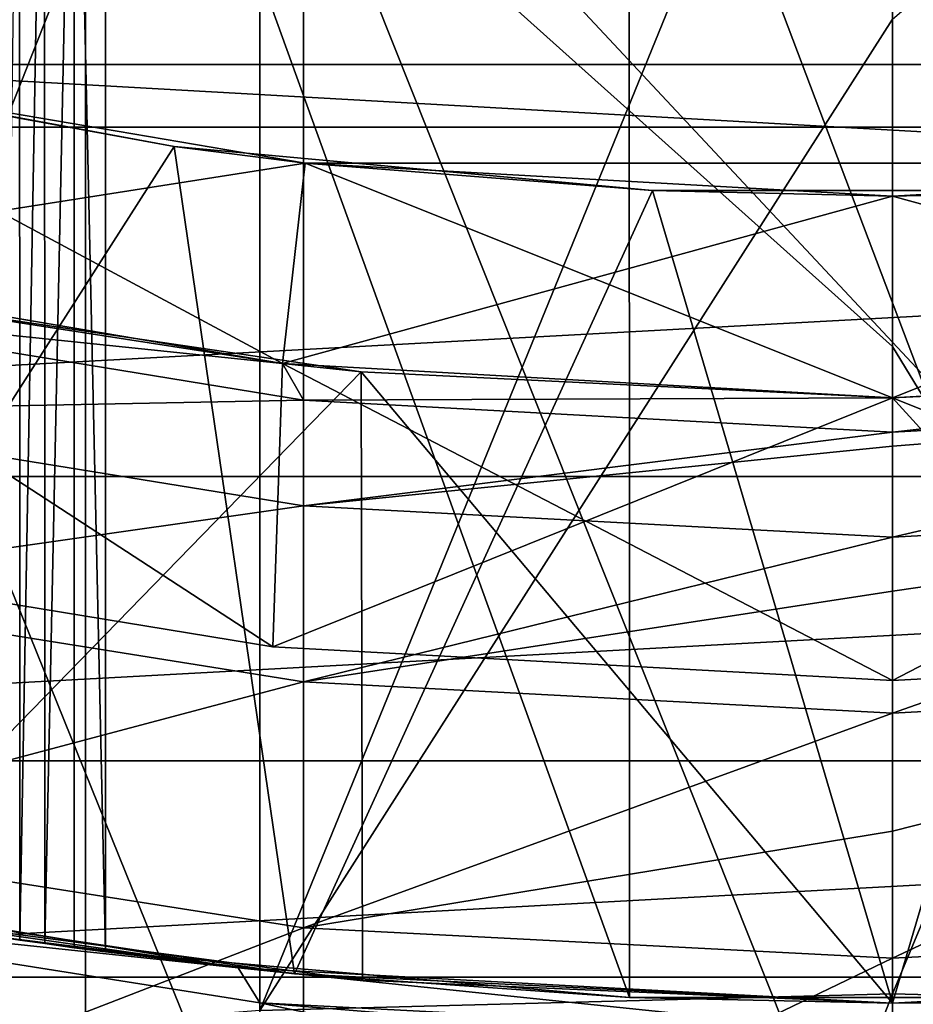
# Model space of a CAD drawing. Header units: millimetres. Extents: x -25 to 64, y -3 to 358.
# Tile 272 of 327: x -2.16 to 0.05, y 327.2 to 329.64. Entities that reach past the tile are written whole.
import ezdxf

# ---------------------------------------------------------------- set-up
doc = ezdxf.new("R2010")
doc.units = ezdxf.units.MM
doc.header["$LTSCALE"] = 52.148148
for name, color, linetype in [('386', 7, 'CONTINUOUS'), ('387', 7, 'CONTINUOUS'), ('388', 7, 'CONTINUOUS'), ('389', 7, 'CONTINUOUS'), ('390', 7, 'CONTINUOUS'), ('391', 7, 'CONTINUOUS'), ('392', 7, 'CONTINUOUS'), ('393', 7, 'CONTINUOUS'), ('394', 7, 'CONTINUOUS'), ('397', 7, 'CONTINUOUS'), ('398', 7, 'CONTINUOUS'), ('399', 7, 'CONTINUOUS'), ('400', 7, 'CONTINUOUS'), ('404', 7, 'CONTINUOUS'), ('405', 7, 'CONTINUOUS'), ('406', 7, 'CONTINUOUS'), ('407', 7, 'CONTINUOUS'), ('408', 7, 'CONTINUOUS'), ('409', 7, 'CONTINUOUS'), ('410', 7, 'CONTINUOUS'), ('411', 7, 'CONTINUOUS'), ('412', 7, 'CONTINUOUS'), ('413', 7, 'CONTINUOUS'), ('414', 7, 'CONTINUOUS'), ('415', 7, 'CONTINUOUS'), ('416', 7, 'CONTINUOUS'), ('417', 7, 'CONTINUOUS'), ('418', 7, 'CONTINUOUS'), ('437', 7, 'CONTINUOUS'), ('440', 7, 'CONTINUOUS'), ('448', 7, 'CONTINUOUS'), ('453', 7, 'CONTINUOUS'), ('454', 7, 'CONTINUOUS'), ('463', 7, 'CONTINUOUS'), ('472', 7, 'CONTINUOUS'), ('483', 7, 'CONTINUOUS'), ('484', 7, 'CONTINUOUS'), ('485', 7, 'CONTINUOUS')]:
    doc.layers.add(name, color=color, linetype=linetype)

msp = doc.modelspace()

# ---------------------------------------------------------------- linework, layer by layer
at = {"layer": '386', "color": 7, "linetype": 'CONTINUOUS', "true_color": 0xaaaaaa}
for points in [[(1.5679, 327.1822, -6.8769), (0, 327.2233, -6.9481), (1.5679, 330.9788, -4.4888), (1.5679, 327.1822, -6.8769)], [(1.5679, 330.9788, -4.4888), (0, 327.2233, -6.9481), (0, 329.6384, -5.4752), (1.5679, 330.9788, -4.4888)], [(0, 327.2, 45), (1.5679, 327.2012, 42.7946), (1.6218, 327.2879, 45), (0, 327.2, 45)], [(0, 327.2233, -6.9481), (1.5679, 327.1822, -6.8769), (0, 325.9549, -7.6607), (0, 327.2233, -6.9481)], [(0, 327.1193, 42.8006), (1.5679, 326.9522, 40.5565), (1.5679, 327.2012, 42.7946), (0, 327.1193, 42.8006)], [(0, 327.1193, 42.8006), (1.5679, 327.2012, 42.7946), (0, 327.2, 45), (0, 327.1193, 42.8006)]]:
    msp.add_3dface(points, dxfattribs=at)
at = {"layer": '387', "color": 7, "linetype": 'CONTINUOUS', "true_color": 0xaaaaaa}
for points in [[(0, 331.0252, -4.5566), (0, 329.6384, -5.4752), (-1.5679, 327.1822, -6.8769), (0, 331.0252, -4.5566)], [(0, 331.0252, -4.5566), (-1.5679, 327.1822, -6.8769), (-1.5679, 330.9788, -4.4888), (0, 331.0252, -4.5566)], [(-1.5679, 327.1822, -6.8769), (-3.1187, 327.0593, -6.6643), (-1.5679, 330.9788, -4.4888), (-1.5679, 327.1822, -6.8769)], [(-1.5679, 330.9788, -4.4888), (-3.1187, 327.0593, -6.6643), (-3.1187, 330.8404, -4.2859), (-1.5679, 330.9788, -4.4888)], [(0, 329.6384, -5.4752), (0, 327.2233, -6.9481), (-1.5679, 327.1822, -6.8769), (0, 329.6384, -5.4752)], [(-3.2246, 327.5507, 45), (-3.1187, 327.4462, 42.7766), (-1.6218, 327.2879, 45), (-3.2246, 327.5507, 45)], [(-3.1187, 327.1951, 40.5203), (-1.5679, 326.9522, 40.5565), (-3.1187, 327.4462, 42.7766), (-3.1187, 327.1951, 40.5203)], [(-3.1187, 327.4462, 42.7766), (-1.5679, 326.9522, 40.5565), (-1.5679, 327.2012, 42.7946), (-3.1187, 327.4462, 42.7766)], [(-3.1187, 327.4462, 42.7766), (-1.5679, 327.2012, 42.7946), (-1.6218, 327.2879, 45), (-3.1187, 327.4462, 42.7766)], [(0, 327.1193, 42.8006), (0, 327.2, 45), (-1.6218, 327.2879, 45), (0, 327.1193, 42.8006)], [(-1.5679, 327.2012, 42.7946), (0, 327.1193, 42.8006), (-1.6218, 327.2879, 45), (-1.5679, 327.2012, 42.7946)], [(0, 327.2233, -6.9481), (0, 325.9549, -7.6607), (-1.5679, 323.2176, -8.9744), (0, 327.2233, -6.9481)], [(0, 327.2233, -6.9481), (-1.5679, 323.2176, -8.9744), (-1.5679, 327.1822, -6.8769), (0, 327.2233, -6.9481)], [(0, 326.8709, 40.5687), (0, 327.072, 42.2319), (-1.5679, 327.2012, 42.7946), (0, 326.8709, 40.5687)], [(-1.5679, 326.9522, 40.5565), (0, 326.8709, 40.5687), (-1.5679, 327.2012, 42.7946), (-1.5679, 326.9522, 40.5565)], [(0, 327.072, 42.2319), (0, 327.1193, 42.8006), (-1.5679, 327.2012, 42.7946), (0, 327.072, 42.2319)]]:
    msp.add_3dface(points, dxfattribs=at)
at = {"layer": '388', "color": 7, "linetype": 'CONTINUOUS', "true_color": 0xaaaaaa}
for points in [[(0, 330.1795, -3.3177), (-1.4596, 330.1349, -3.2523), (0, 328.8275, -4.2133), (0, 330.1795, -3.3177)], [(-2.9021, 330.0016, -3.057), (-1.4596, 326.4331, -5.5808), (-1.4596, 330.1349, -3.2523), (-2.9021, 330.0016, -3.057)], [(-1.4596, 326.4331, -5.5808), (0, 326.4727, -5.6494), (-1.4596, 330.1349, -3.2523), (-1.4596, 326.4331, -5.5808)], [(-1.4596, 330.1349, -3.2523), (0, 326.4727, -5.6494), (0, 328.8275, -4.2133), (-1.4596, 330.1349, -3.2523)], [(-2.9021, 326.3148, -5.3761), (-1.4596, 326.4331, -5.5808), (-2.9021, 330.0016, -3.057), (-2.9021, 326.3148, -5.3761)], [(-1.5115, 328.7849, 45), (-2.9021, 328.93, 42.6675), (-3.004, 329.0385, 45), (-1.5115, 328.7849, 45)], [(-1.4596, 328.6942, 42.6848), (-2.9021, 328.6666, 40.3005), (-2.9021, 328.93, 42.6675), (-1.4596, 328.6942, 42.6848)], [(-1.4596, 328.6942, 42.6848), (-2.9021, 328.93, 42.6675), (-1.5115, 328.7849, 45), (-1.4596, 328.6942, 42.6848)], [(0, 328.7, 45), (-1.4596, 328.6942, 42.6848), (-1.5115, 328.7849, 45), (0, 328.7, 45)], [(0, 328.6152, 42.6906), (-1.4596, 328.6942, 42.6848), (0, 328.7, 45), (0, 328.6152, 42.6906)], [(-1.4596, 328.4327, 40.3354), (-2.9021, 328.6666, 40.3005), (-1.4596, 328.6942, 42.6848), (-1.4596, 328.4327, 40.3354)], [(0, 328.6152, 42.6906), (-1.4596, 328.4327, 40.3354), (-1.4596, 328.6942, 42.6848), (0, 328.6152, 42.6906)], [(-1.4596, 328.4327, 40.3354), (-2.9021, 328.2269, 37.9598), (-2.9021, 328.6666, 40.3005), (-1.4596, 328.4327, 40.3354)], [(0, 328.5801, 42.2546), (-1.4596, 328.4327, 40.3354), (0, 328.6152, 42.6906), (0, 328.5801, 42.2546)], [(0, 328.3545, 40.3471), (-1.4596, 328.4327, 40.3354), (0, 328.5801, 42.2546), (0, 328.3545, 40.3471)], [(-1.4596, 327.9963, 38.0121), (-2.9021, 328.2269, 37.9598), (-1.4596, 328.4327, 40.3354), (-1.4596, 327.9963, 38.0121)], [(0, 328.3545, 40.3471), (-1.4596, 327.9963, 38.0121), (-1.4596, 328.4327, 40.3354), (0, 328.3545, 40.3471)], [(0, 328.2214, 39.5301), (-1.4596, 327.9963, 38.0121), (0, 328.3545, 40.3471), (0, 328.2214, 39.5301)], [(-1.4596, 327.9963, 38.0121), (-2.9021, 327.6133, 35.6586), (-2.9021, 328.2269, 37.9598), (-1.4596, 327.9963, 38.0121)], [(0, 327.9191, 38.0296), (-1.4596, 327.9963, 38.0121), (0, 328.2214, 39.5301), (0, 327.9191, 38.0296)], [(-1.4596, 327.3873, 35.728), (-2.9021, 327.6133, 35.6586), (-1.4596, 327.9963, 38.0121), (-1.4596, 327.3873, 35.728)], [(0, 327.9191, 38.0296), (-1.4596, 327.3873, 35.728), (-1.4596, 327.9963, 38.0121), (0, 327.9191, 38.0296)], [(0, 327.6267, 36.8472), (-1.4596, 327.3873, 35.728), (0, 327.9191, 38.0296), (0, 327.6267, 36.8472)], [(0, 327.3116, 35.7512), (-1.4596, 327.3873, 35.728), (0, 327.6267, 36.8472), (0, 327.3116, 35.7512)], [(-1.4596, 327.3873, 35.728), (-2.9021, 326.8294, 33.4097), (-2.9021, 327.6133, 35.6586), (-1.4596, 327.3873, 35.728)], [(-1.4596, 326.6091, 33.4958), (-2.9021, 326.8294, 33.4097), (-1.4596, 327.3873, 35.728), (-1.4596, 326.6091, 33.4958)], [(0, 327.3116, 35.7512), (-1.4596, 326.6091, 33.4958), (-1.4596, 327.3873, 35.728), (0, 327.3116, 35.7512)], [(0, 326.8003, 34.2264), (-1.4596, 326.6091, 33.4958), (0, 327.3116, 35.7512), (0, 326.8003, 34.2264)]]:
    msp.add_3dface(points, dxfattribs=at)
at = {"layer": '389', "color": 7, "linetype": 'CONTINUOUS', "true_color": 0xaaaaaa}
for points in [[(0, 330.1795, -3.3177), (0, 328.8275, -4.2133), (1.4596, 326.4331, -5.5808), (0, 330.1795, -3.3177)], [(0, 330.1795, -3.3177), (1.4596, 326.4331, -5.5808), (1.4596, 330.1349, -3.2523), (0, 330.1795, -3.3177)], [(0, 328.8275, -4.2133), (0, 326.4727, -5.6494), (1.4596, 326.4331, -5.5808), (0, 328.8275, -4.2133)], [(0, 328.6152, 42.6906), (0, 328.7, 45), (1.5115, 328.7849, 45), (0, 328.6152, 42.6906)], [(1.4596, 328.6942, 42.6848), (0, 328.6152, 42.6906), (1.5115, 328.7849, 45), (1.4596, 328.6942, 42.6848)], [(0, 328.3545, 40.3471), (0, 328.5801, 42.2546), (1.4596, 328.6942, 42.6848), (0, 328.3545, 40.3471)], [(1.4596, 328.4327, 40.3354), (0, 328.3545, 40.3471), (1.4596, 328.6942, 42.6848), (1.4596, 328.4327, 40.3354)], [(0, 328.5801, 42.2546), (0, 328.6152, 42.6906), (1.4596, 328.6942, 42.6848), (0, 328.5801, 42.2546)], [(0, 327.9191, 38.0296), (0, 328.2214, 39.5301), (1.4596, 328.4327, 40.3354), (0, 327.9191, 38.0296)], [(1.4596, 327.9963, 38.0121), (0, 327.9191, 38.0296), (1.4596, 328.4327, 40.3354), (1.4596, 327.9963, 38.0121)], [(0, 328.2214, 39.5301), (0, 328.3545, 40.3471), (1.4596, 328.4327, 40.3354), (0, 328.2214, 39.5301)], [(0, 327.3116, 35.7512), (0, 327.6267, 36.8472), (1.4596, 327.9963, 38.0121), (0, 327.3116, 35.7512)], [(1.4596, 327.3873, 35.728), (0, 327.3116, 35.7512), (1.4596, 327.9963, 38.0121), (1.4596, 327.3873, 35.728)], [(0, 327.6267, 36.8472), (0, 327.9191, 38.0296), (1.4596, 327.9963, 38.0121), (0, 327.6267, 36.8472)], [(0, 326.5354, 33.5247), (0, 326.8003, 34.2264), (1.4596, 327.3873, 35.728), (0, 326.5354, 33.5247)], [(1.4596, 326.6091, 33.4958), (0, 326.5354, 33.5247), (1.4596, 327.3873, 35.728), (1.4596, 326.6091, 33.4958)], [(0, 326.8003, 34.2264), (0, 327.3116, 35.7512), (1.4596, 327.3873, 35.728), (0, 326.8003, 34.2264)]]:
    msp.add_3dface(points, dxfattribs=at)
at = {"layer": '390', "color": 7, "linetype": 'CONTINUOUS', "true_color": 0xaaaaaa}
for points in [[(0, 327.2, 45), (1.6218, 327.2879, 45), (0, 327.2, 92), (0, 327.2, 45)], [(0, 327.2, 92), (1.6218, 327.2879, 45), (1.3139, 327.2577, 92), (0, 327.2, 92)]]:
    msp.add_3dface(points, dxfattribs=at)
at = {"layer": '391', "color": 7, "linetype": 'CONTINUOUS', "true_color": 0xaaaaaa}
for points in [[(-3.2246, 327.5507, 45), (-1.6218, 327.2879, 45), (-2.6169, 327.43, 92), (-3.2246, 327.5507, 45)], [(-2.6169, 327.43, 92), (-1.6218, 327.2879, 45), (-1.3137, 327.2576, 92), (-2.6169, 327.43, 92)], [(-1.6218, 327.2879, 45), (0, 327.2, 45), (-1.3137, 327.2576, 92), (-1.6218, 327.2879, 45)], [(0, 327.2, 45), (0, 327.2, 92), (-1.3137, 327.2576, 92), (0, 327.2, 45)]]:
    msp.add_3dface(points, dxfattribs=at)
at = {"layer": '392', "color": 7, "linetype": 'CONTINUOUS', "true_color": 0xaaaaaa}
for points in [[(-1.5115, 328.7849, 45), (-3.004, 329.0385, 45), (-1.5115, 328.7849, 64), (-1.5115, 328.7849, 45)], [(-1.5115, 328.7849, 64), (-3.004, 329.0385, 45), (-3.004, 329.0385, 64), (-1.5115, 328.7849, 64)], [(0, 328.7, 45), (-1.5115, 328.7849, 45), (0, 328.7, 64), (0, 328.7, 45)], [(0, 328.7, 64), (-1.5115, 328.7849, 45), (-1.5115, 328.7849, 64), (0, 328.7, 64)]]:
    msp.add_3dface(points, dxfattribs=at)
at = {"layer": '393', "color": 7, "linetype": 'CONTINUOUS', "true_color": 0xaaaaaa}
for points in [[(1.5115, 328.7849, 45), (0, 328.7, 45), (1.5115, 328.7849, 64), (1.5115, 328.7849, 45)], [(0, 328.7, 45), (0, 328.7, 64), (1.5115, 328.7849, 64), (0, 328.7, 45)]]:
    msp.add_3dface(points, dxfattribs=at)
at = {"layer": '394', "color": 7, "linetype": 'CONTINUOUS', "true_color": 0xaaaaaa}
for points in [[(-2.621, 328.9569, 92), (-2.6169, 327.43, 92), (-1.317, 328.7644, 92), (-2.621, 328.9569, 92)], [(-2.6169, 327.43, 92), (-1.3137, 327.2576, 92), (-1.317, 328.7644, 92), (-2.6169, 327.43, 92)], [(-1.3137, 327.2576, 92), (0, 327.2, 92), (-1.317, 328.7644, 92), (-1.3137, 327.2576, 92)], [(-1.317, 328.7644, 92), (0, 327.2, 92), (0, 328.7, 92), (-1.317, 328.7644, 92)], [(0, 328.7, 92), (1.3139, 327.2577, 92), (1.317, 328.7644, 92), (0, 328.7, 92)], [(0, 327.2, 92), (1.3139, 327.2577, 92), (0, 328.7, 92), (0, 327.2, 92)]]:
    msp.add_3dface(points, dxfattribs=at)
at = {"layer": '397', "color": 7, "linetype": 'CONTINUOUS', "true_color": 0xaaaaaa}
for points in [[(-1.5353, 328.0832, 64), (-3.004, 329.0385, 64), (-3.0526, 328.332, 64), (-1.5353, 328.0832, 64)], [(-1.5115, 328.7849, 64), (-3.004, 329.0385, 64), (-1.5353, 328.0832, 64), (-1.5115, 328.7849, 64)], [(0, 328, 64), (-1.5115, 328.7849, 64), (-1.5353, 328.0832, 64), (0, 328, 64)], [(0, 328.7, 64), (-1.5115, 328.7849, 64), (0, 328, 64), (0, 328.7, 64)], [(1.5115, 328.7849, 64), (0, 328.7, 64), (1.5353, 328.0832, 64), (1.5115, 328.7849, 64)], [(1.5353, 328.0832, 64), (0, 328.7, 64), (0, 328, 64), (1.5353, 328.0832, 64)]]:
    msp.add_3dface(points, dxfattribs=at)
at = {"layer": '398', "color": 7, "linetype": 'CONTINUOUS', "true_color": 0xaaaaaa}
for points in [[(1.5353, 328.0832, 64), (0, 328, 64), (1.5353, 328.0832, 67), (1.5353, 328.0832, 64)], [(1.5353, 328.0832, 67), (0, 328, 64), (0, 328, 67), (1.5353, 328.0832, 67)]]:
    msp.add_3dface(points, dxfattribs=at)
at = {"layer": '399', "color": 7, "linetype": 'CONTINUOUS', "true_color": 0xaaaaaa}
for points in [[(-1.5353, 328.0832, 67), (-3.0526, 328.332, 67), (-3.004, 329.0385, 67), (-1.5353, 328.0832, 67)], [(-1.5115, 328.7849, 67), (-1.5353, 328.0832, 67), (-3.004, 329.0385, 67), (-1.5115, 328.7849, 67)], [(0, 328.7, 67), (-1.5353, 328.0832, 67), (-1.5115, 328.7849, 67), (0, 328.7, 67)], [(1.5353, 328.0832, 67), (0, 328, 67), (1.5115, 328.7849, 67), (1.5353, 328.0832, 67)], [(1.5115, 328.7849, 67), (0, 328, 67), (0, 328.7, 67), (1.5115, 328.7849, 67)], [(0, 328, 67), (-1.5353, 328.0832, 67), (0, 328.7, 67), (0, 328, 67)]]:
    msp.add_3dface(points, dxfattribs=at)
at = {"layer": '400', "color": 7, "linetype": 'CONTINUOUS', "true_color": 0xaaaaaa}
for points in [[(-1.5353, 328.0832, 64), (-3.0526, 328.332, 64), (-1.5353, 328.0832, 67), (-1.5353, 328.0832, 64)], [(-3.0526, 328.332, 64), (-3.0526, 328.332, 67), (-1.5353, 328.0832, 67), (-3.0526, 328.332, 64)], [(0, 328, 64), (-1.5353, 328.0832, 64), (0, 328, 67), (0, 328, 64)], [(0, 328, 67), (-1.5353, 328.0832, 64), (-1.5353, 328.0832, 67), (0, 328, 67)]]:
    msp.add_3dface(points, dxfattribs=at)
at = {"layer": '404', "color": 7, "linetype": 'CONTINUOUS', "true_color": 0x323232}
for points in [[(-2.8928, 329.526, 67), (-4.2935, 329.9295, 67), (2.8928, 329.526, 67), (-2.8928, 329.526, 67)], [(2.8928, 329.526, 67), (-4.2935, 329.9295, 67), (4.2935, 329.9295, 67), (2.8928, 329.526, 67)], [(-1.4557, 329.2818, 67), (-2.8928, 329.526, 67), (1.4557, 329.2818, 67), (-1.4557, 329.2818, 67)], [(1.4557, 329.2818, 67), (-2.8928, 329.526, 67), (2.8928, 329.526, 67), (1.4557, 329.2818, 67)], [(0, 329.2, 67), (-1.4557, 329.2818, 67), (1.4557, 329.2818, 67), (0, 329.2, 67)]]:
    msp.add_3dface(points, dxfattribs=at)
at = {"layer": '405', "color": 7, "linetype": 'CONTINUOUS', "true_color": 0x323232}
for points in [[(-2.8928, 329.526, 67), (-1.4557, 329.2818, 67), (-2.8928, 329.526, 82.5), (-2.8928, 329.526, 67)], [(-2.8928, 329.526, 82.5), (-1.4557, 329.2818, 67), (-1.4557, 329.2818, 82.5), (-2.8928, 329.526, 82.5)], [(-1.4557, 329.2818, 67), (0, 329.2, 67), (-1.4557, 329.2818, 82.5), (-1.4557, 329.2818, 67)], [(-1.4557, 329.2818, 82.5), (0, 329.2, 67), (0, 329.2, 82.5), (-1.4557, 329.2818, 82.5)], [(0, 329.2, 67), (1.4557, 329.2818, 67), (0, 329.2, 82.5), (0, 329.2, 67)], [(0, 329.2, 82.5), (1.4557, 329.2818, 67), (1.4557, 329.2818, 82.5), (0, 329.2, 82.5)]]:
    msp.add_3dface(points, dxfattribs=at)
at = {"layer": '406', "color": 7, "linetype": 'CONTINUOUS', "true_color": 0x323232}
for points in [[(-2.8928, 329.526, 82.5), (-1.4557, 329.2818, 82.5), (-3.0041, 329.0385, 83.125), (-2.8928, 329.526, 82.5)], [(-3.0041, 329.0385, 83.125), (-1.4557, 329.2818, 82.5), (-1.5117, 328.7849, 83.125), (-3.0041, 329.0385, 83.125)], [(-1.4557, 329.2818, 82.5), (0, 329.2, 82.5), (-1.5117, 328.7849, 83.125), (-1.4557, 329.2818, 82.5)], [(0, 329.2, 82.5), (1.4557, 329.2818, 82.5), (0, 328.7, 83.125), (0, 329.2, 82.5)], [(0, 328.7, 83.125), (1.4557, 329.2818, 82.5), (1.5117, 328.7849, 83.125), (0, 328.7, 83.125)], [(-1.5117, 328.7849, 83.125), (0, 329.2, 82.5), (0, 328.7, 83.125), (-1.5117, 328.7849, 83.125)]]:
    msp.add_3dface(points, dxfattribs=at)
at = {"layer": '407', "color": 7, "linetype": 'CONTINUOUS', "true_color": 0x323232}
for points in [[(-3.0041, 329.0385, 83.125), (-1.5117, 328.7849, 83.125), (-2.8928, 329.526, 83.75), (-3.0041, 329.0385, 83.125)], [(-2.8928, 329.526, 83.75), (-1.5117, 328.7849, 83.125), (-1.4557, 329.2818, 83.75), (-2.8928, 329.526, 83.75)], [(-1.5117, 328.7849, 83.125), (0, 328.7, 83.125), (-1.4557, 329.2818, 83.75), (-1.5117, 328.7849, 83.125)], [(-1.4557, 329.2818, 83.75), (0, 328.7, 83.125), (0, 329.2, 83.75), (-1.4557, 329.2818, 83.75)], [(0, 329.2, 83.75), (1.5117, 328.7849, 83.125), (1.4557, 329.2818, 83.75), (0, 329.2, 83.75)], [(0, 328.7, 83.125), (1.5117, 328.7849, 83.125), (0, 329.2, 83.75), (0, 328.7, 83.125)]]:
    msp.add_3dface(points, dxfattribs=at)
at = {"layer": '408', "color": 7, "linetype": 'CONTINUOUS', "true_color": 0x323232}
for points in [[(-2.8928, 329.526, 83.75), (-1.4557, 329.2818, 83.75), (-3.0041, 329.0385, 84.375), (-2.8928, 329.526, 83.75)], [(-3.0041, 329.0385, 84.375), (-1.4557, 329.2818, 83.75), (-1.5117, 328.7849, 84.375), (-3.0041, 329.0385, 84.375)], [(-1.4557, 329.2818, 83.75), (0, 329.2, 83.75), (-1.5117, 328.7849, 84.375), (-1.4557, 329.2818, 83.75)], [(0, 329.2, 83.75), (1.4557, 329.2818, 83.75), (0, 328.7, 84.375), (0, 329.2, 83.75)], [(0, 328.7, 84.375), (1.4557, 329.2818, 83.75), (1.5117, 328.7849, 84.375), (0, 328.7, 84.375)], [(-1.5117, 328.7849, 84.375), (0, 329.2, 83.75), (0, 328.7, 84.375), (-1.5117, 328.7849, 84.375)]]:
    msp.add_3dface(points, dxfattribs=at)
at = {"layer": '409', "color": 7, "linetype": 'CONTINUOUS', "true_color": 0x323232}
for points in [[(-3.0041, 329.0385, 84.375), (-1.5117, 328.7849, 84.375), (-2.8928, 329.526, 85), (-3.0041, 329.0385, 84.375)], [(-2.8928, 329.526, 85), (-1.5117, 328.7849, 84.375), (-1.4557, 329.2818, 85), (-2.8928, 329.526, 85)], [(-1.5117, 328.7849, 84.375), (0, 328.7, 84.375), (-1.4557, 329.2818, 85), (-1.5117, 328.7849, 84.375)], [(-1.4557, 329.2818, 85), (0, 328.7, 84.375), (0, 329.2, 85), (-1.4557, 329.2818, 85)], [(0, 329.2, 85), (1.5117, 328.7849, 84.375), (1.4557, 329.2818, 85), (0, 329.2, 85)], [(0, 328.7, 84.375), (1.5117, 328.7849, 84.375), (0, 329.2, 85), (0, 328.7, 84.375)]]:
    msp.add_3dface(points, dxfattribs=at)
at = {"layer": '410', "color": 7, "linetype": 'CONTINUOUS', "true_color": 0x323232}
for points in [[(-2.8928, 329.526, 85), (-1.4557, 329.2818, 85), (-3.0041, 329.0385, 85.625), (-2.8928, 329.526, 85)], [(-3.0041, 329.0385, 85.625), (-1.4557, 329.2818, 85), (-1.5117, 328.7849, 85.625), (-3.0041, 329.0385, 85.625)], [(-1.4557, 329.2818, 85), (0, 329.2, 85), (-1.5117, 328.7849, 85.625), (-1.4557, 329.2818, 85)], [(0, 329.2, 85), (1.4557, 329.2818, 85), (0, 328.7, 85.625), (0, 329.2, 85)], [(0, 328.7, 85.625), (1.4557, 329.2818, 85), (1.5117, 328.7849, 85.625), (0, 328.7, 85.625)], [(-1.5117, 328.7849, 85.625), (0, 329.2, 85), (0, 328.7, 85.625), (-1.5117, 328.7849, 85.625)]]:
    msp.add_3dface(points, dxfattribs=at)
at = {"layer": '411', "color": 7, "linetype": 'CONTINUOUS', "true_color": 0x323232}
for points in [[(-3.0041, 329.0385, 85.625), (-1.5117, 328.7849, 85.625), (-2.8928, 329.526, 86.25), (-3.0041, 329.0385, 85.625)], [(-2.8928, 329.526, 86.25), (-1.5117, 328.7849, 85.625), (-1.4557, 329.2818, 86.25), (-2.8928, 329.526, 86.25)], [(-1.5117, 328.7849, 85.625), (0, 328.7, 85.625), (-1.4557, 329.2818, 86.25), (-1.5117, 328.7849, 85.625)], [(-1.4557, 329.2818, 86.25), (0, 328.7, 85.625), (0, 329.2, 86.25), (-1.4557, 329.2818, 86.25)], [(0, 329.2, 86.25), (1.5117, 328.7849, 85.625), (1.4557, 329.2818, 86.25), (0, 329.2, 86.25)], [(0, 328.7, 85.625), (1.5117, 328.7849, 85.625), (0, 329.2, 86.25), (0, 328.7, 85.625)]]:
    msp.add_3dface(points, dxfattribs=at)
at = {"layer": '412', "color": 7, "linetype": 'CONTINUOUS', "true_color": 0x323232}
for points in [[(-2.8928, 329.526, 86.25), (-1.4557, 329.2818, 86.25), (-3.0041, 329.0385, 86.875), (-2.8928, 329.526, 86.25)], [(-3.0041, 329.0385, 86.875), (-1.4557, 329.2818, 86.25), (-1.5117, 328.7849, 86.875), (-3.0041, 329.0385, 86.875)], [(-1.4557, 329.2818, 86.25), (0, 329.2, 86.25), (-1.5117, 328.7849, 86.875), (-1.4557, 329.2818, 86.25)], [(0, 329.2, 86.25), (1.4557, 329.2818, 86.25), (0, 328.7, 86.875), (0, 329.2, 86.25)], [(0, 328.7, 86.875), (1.4557, 329.2818, 86.25), (1.5117, 328.7849, 86.875), (0, 328.7, 86.875)], [(-1.5117, 328.7849, 86.875), (0, 329.2, 86.25), (0, 328.7, 86.875), (-1.5117, 328.7849, 86.875)]]:
    msp.add_3dface(points, dxfattribs=at)
at = {"layer": '413', "color": 7, "linetype": 'CONTINUOUS', "true_color": 0x323232}
for points in [[(-3.0041, 329.0385, 86.875), (-1.5117, 328.7849, 86.875), (-2.8928, 329.526, 87.5), (-3.0041, 329.0385, 86.875)], [(-2.8928, 329.526, 87.5), (-1.5117, 328.7849, 86.875), (-1.4557, 329.2818, 87.5), (-2.8928, 329.526, 87.5)], [(-1.5117, 328.7849, 86.875), (0, 328.7, 86.875), (-1.4557, 329.2818, 87.5), (-1.5117, 328.7849, 86.875)], [(-1.4557, 329.2818, 87.5), (0, 328.7, 86.875), (0, 329.2, 87.5), (-1.4557, 329.2818, 87.5)], [(0, 329.2, 87.5), (1.5117, 328.7849, 86.875), (1.4557, 329.2818, 87.5), (0, 329.2, 87.5)], [(0, 328.7, 86.875), (1.5117, 328.7849, 86.875), (0, 329.2, 87.5), (0, 328.7, 86.875)]]:
    msp.add_3dface(points, dxfattribs=at)
at = {"layer": '414', "color": 7, "linetype": 'CONTINUOUS', "true_color": 0x323232}
for points in [[(-2.8928, 329.526, 87.5), (-1.4557, 329.2818, 87.5), (-3.0041, 329.0385, 88.125), (-2.8928, 329.526, 87.5)], [(-3.0041, 329.0385, 88.125), (-1.4557, 329.2818, 87.5), (-1.5117, 328.7849, 88.125), (-3.0041, 329.0385, 88.125)], [(-1.4557, 329.2818, 87.5), (0, 329.2, 87.5), (-1.5117, 328.7849, 88.125), (-1.4557, 329.2818, 87.5)], [(0, 329.2, 87.5), (1.4557, 329.2818, 87.5), (0, 328.7, 88.125), (0, 329.2, 87.5)], [(0, 328.7, 88.125), (1.4557, 329.2818, 87.5), (1.5117, 328.7849, 88.125), (0, 328.7, 88.125)], [(-1.5117, 328.7849, 88.125), (0, 329.2, 87.5), (0, 328.7, 88.125), (-1.5117, 328.7849, 88.125)]]:
    msp.add_3dface(points, dxfattribs=at)
at = {"layer": '415', "color": 7, "linetype": 'CONTINUOUS', "true_color": 0x323232}
for points in [[(-3.0041, 329.0385, 88.125), (-1.5117, 328.7849, 88.125), (-2.8928, 329.526, 88.75), (-3.0041, 329.0385, 88.125)], [(-2.8928, 329.526, 88.75), (-1.5117, 328.7849, 88.125), (-1.4557, 329.2818, 88.75), (-2.8928, 329.526, 88.75)], [(-1.5117, 328.7849, 88.125), (0, 328.7, 88.125), (-1.4557, 329.2818, 88.75), (-1.5117, 328.7849, 88.125)], [(-1.4557, 329.2818, 88.75), (0, 328.7, 88.125), (0, 329.2, 88.75), (-1.4557, 329.2818, 88.75)], [(0, 329.2, 88.75), (1.5117, 328.7849, 88.125), (1.4557, 329.2818, 88.75), (0, 329.2, 88.75)], [(0, 328.7, 88.125), (1.5117, 328.7849, 88.125), (0, 329.2, 88.75), (0, 328.7, 88.125)]]:
    msp.add_3dface(points, dxfattribs=at)
at = {"layer": '416', "color": 7, "linetype": 'CONTINUOUS', "true_color": 0x323232}
for points in [[(-2.8928, 329.526, 88.75), (-1.4557, 329.2818, 88.75), (-3.0041, 329.0385, 89.375), (-2.8928, 329.526, 88.75)], [(-3.0041, 329.0385, 89.375), (-1.4557, 329.2818, 88.75), (-1.5117, 328.7849, 89.375), (-3.0041, 329.0385, 89.375)], [(-1.4557, 329.2818, 88.75), (0, 329.2, 88.75), (-1.5117, 328.7849, 89.375), (-1.4557, 329.2818, 88.75)], [(0, 329.2, 88.75), (1.4557, 329.2818, 88.75), (0, 328.7, 89.375), (0, 329.2, 88.75)], [(0, 328.7, 89.375), (1.4557, 329.2818, 88.75), (1.5117, 328.7849, 89.375), (0, 328.7, 89.375)], [(-1.5117, 328.7849, 89.375), (0, 329.2, 88.75), (0, 328.7, 89.375), (-1.5117, 328.7849, 89.375)]]:
    msp.add_3dface(points, dxfattribs=at)
at = {"layer": '417', "color": 7, "linetype": 'CONTINUOUS', "true_color": 0x323232}
for points in [[(-3.0041, 329.0385, 89.375), (-1.5117, 328.7849, 89.375), (-2.8928, 329.526, 90), (-3.0041, 329.0385, 89.375)], [(-2.8928, 329.526, 90), (-1.5117, 328.7849, 89.375), (-1.4557, 329.2818, 90), (-2.8928, 329.526, 90)], [(-1.5117, 328.7849, 89.375), (0, 328.7, 89.375), (-1.4557, 329.2818, 90), (-1.5117, 328.7849, 89.375)], [(-1.4557, 329.2818, 90), (0, 328.7, 89.375), (0, 329.2, 90), (-1.4557, 329.2818, 90)], [(0, 329.2, 90), (1.5117, 328.7849, 89.375), (1.4557, 329.2818, 90), (0, 329.2, 90)], [(0, 328.7, 89.375), (1.5117, 328.7849, 89.375), (0, 329.2, 90), (0, 328.7, 89.375)]]:
    msp.add_3dface(points, dxfattribs=at)
at = {"layer": '418', "color": 7, "linetype": 'CONTINUOUS', "true_color": 0x323232}
for points in [[(-2.95, 329.5391, 93.5), (-2.8928, 329.526, 90), (-1.7799, 329.3224, 93.5), (-2.95, 329.5391, 93.5)], [(-2.8928, 329.526, 90), (-1.4557, 329.2818, 90), (-1.7799, 329.3224, 93.5), (-2.8928, 329.526, 90)], [(-1.7799, 329.3224, 93.5), (-1.4557, 329.2818, 90), (-0.595, 329.2136, 93.5), (-1.7799, 329.3224, 93.5)], [(-1.4557, 329.2818, 90), (0, 329.2, 90), (-0.595, 329.2136, 93.5), (-1.4557, 329.2818, 90)], [(0, 329.2, 90), (1.4557, 329.2818, 90), (0.595, 329.2136, 93.5), (0, 329.2, 90)], [(-0.595, 329.2136, 93.5), (0, 329.2, 90), (0.595, 329.2136, 93.5), (-0.595, 329.2136, 93.5)]]:
    msp.add_3dface(points, dxfattribs=at)
at = {"layer": '437', "color": 7, "linetype": 'CONTINUOUS', "true_color": 0x323232}
for points in [[(-0.6528, 330.6596, 94.5), (-1.95, 330.8068, 94.5), (-0.6516, 327.2142, 94.5), (-0.6528, 330.6596, 94.5)], [(-0.6516, 327.2142, 94.5), (-1.95, 330.8068, 94.5), (-1.95, 327.3273, 94.5), (-0.6516, 327.2142, 94.5)], [(0.6528, 330.6596, 94.5), (-0.6528, 330.6596, 94.5), (0.6516, 327.2142, 94.5), (0.6528, 330.6596, 94.5)], [(0.6516, 327.2142, 94.5), (-0.6528, 330.6596, 94.5), (-0.6516, 327.2142, 94.5), (0.6516, 327.2142, 94.5)]]:
    msp.add_3dface(points, dxfattribs=at)
at = {"layer": '440', "color": 7, "linetype": 'CONTINUOUS', "true_color": 0x323232}
for points in [[(-2.95, 329.5391, 93.5), (-1.7799, 329.3224, 93.5), (-2.95, 327.4929, 93.5), (-2.95, 329.5391, 93.5)], [(-2.95, 327.4929, 93.5), (-1.7799, 329.3224, 93.5), (-1.4821, 327.2734, 93.5), (-2.95, 327.4929, 93.5)], [(-1.7799, 329.3224, 93.5), (-0.595, 329.2136, 93.5), (-1.4821, 327.2734, 93.5), (-1.7799, 329.3224, 93.5)], [(-1.4821, 327.2734, 93.5), (-0.595, 329.2136, 93.5), (0, 327.2, 93.5), (-1.4821, 327.2734, 93.5)], [(-0.595, 329.2136, 93.5), (0.595, 329.2136, 93.5), (0, 327.2, 93.5), (-0.595, 329.2136, 93.5)], [(0, 327.2, 93.5), (0.595, 329.2136, 93.5), (1.4821, 327.2734, 93.5), (0, 327.2, 93.5)]]:
    msp.add_3dface(points, dxfattribs=at)
at = {"layer": '448', "color": 7, "linetype": 'CONTINUOUS', "true_color": 0x323232}
for points in [[(-2.1628, 327.3567, 94.5885), (-2.1632, 330.8427, 94.589), (-2.2102, 327.3637, 94.6507), (-2.1628, 327.3567, 94.5885)], [(-2.1012, 330.8325, 94.5409), (-2.1632, 330.8427, 94.589), (-2.1628, 327.3567, 94.5885), (-2.1012, 330.8325, 94.5409)], [(-2.1007, 327.3478, 94.5406), (-2.1012, 330.8325, 94.5409), (-2.1628, 327.3567, 94.5885), (-2.1007, 327.3478, 94.5406)], [(-2.0284, 330.8202, 94.5104), (-2.1012, 330.8325, 94.5409), (-2.1007, 327.3478, 94.5406), (-2.0284, 330.8202, 94.5104)], [(-2.0281, 327.3377, 94.5103), (-2.0284, 330.8202, 94.5104), (-2.1007, 327.3478, 94.5406), (-2.0281, 327.3377, 94.5103)], [(-1.95, 330.8068, 94.5), (-2.0284, 330.8202, 94.5104), (-1.95, 327.3273, 94.5), (-1.95, 330.8068, 94.5)], [(-1.95, 327.3273, 94.5), (-2.0284, 330.8202, 94.5104), (-2.0281, 327.3377, 94.5103), (-1.95, 327.3273, 94.5)]]:
    msp.add_3dface(points, dxfattribs=at)
at = {"layer": '453', "color": 7, "linetype": 'CONTINUOUS', "true_color": 0x323232}
for points in [[(-2.55, 327.4183, 101), (-2.55, 330.73, 101), (-2, 330.9768, 101), (-2.55, 327.4183, 101)], [(-2, 326.8296, 101), (-2.55, 327.4183, 101), (-2, 330.9768, 101), (-2, 326.8296, 101)], [(-3.5692, 327.1165, 101), (-2.55, 327.4183, 101), (-2, 326.8296, 101), (-3.5692, 327.1165, 101)]]:
    msp.add_3dface(points, dxfattribs=at)
at = {"layer": '454', "color": 7, "linetype": 'CONTINUOUS', "true_color": 0xaaaaaa}
for points in [[(-8.6983, 329.3707, 237), (10.0346, 330.3865, 237), (-10.0346, 330.3865, 237), (-8.6983, 329.3707, 237)], [(8.6983, 329.3707, 237), (10.0346, 330.3865, 237), (-8.6983, 329.3707, 237), (8.6983, 329.3707, 237)], [(-7.2603, 328.5055, 237), (8.6983, 329.3707, 237), (-8.6983, 329.3707, 237), (-7.2603, 328.5055, 237)], [(7.2603, 328.5055, 237), (8.6983, 329.3707, 237), (-7.2603, 328.5055, 237), (7.2603, 328.5055, 237)], [(-5.7373, 327.8009, 237), (7.2603, 328.5055, 237), (-7.2603, 328.5055, 237), (-5.7373, 327.8009, 237)], [(5.7373, 327.8009, 237), (7.2603, 328.5055, 237), (-5.7373, 327.8009, 237), (5.7373, 327.8009, 237)], [(-4.1468, 327.265, 237), (5.7373, 327.8009, 237), (-5.7373, 327.8009, 237), (-4.1468, 327.265, 237)], [(4.1468, 327.265, 237), (5.7373, 327.8009, 237), (-4.1468, 327.265, 237), (4.1468, 327.265, 237)], [(-2.5075, 326.9042, 237), (4.1468, 327.265, 237), (-4.1468, 327.265, 237), (-2.5075, 326.9042, 237)], [(2.5075, 326.9042, 237), (4.1468, 327.265, 237), (-2.5075, 326.9042, 237), (2.5075, 326.9042, 237)]]:
    msp.add_3dface(points, dxfattribs=at)
at = {"layer": '463', "color": 7, "linetype": 'CONTINUOUS', "true_color": 0x323232}
for points in [[(-2, 326.7, 95), (-2, 330.9768, 95), (2, 326.7, 95), (-2, 326.7, 95)], [(2, 326.7, 95), (-2, 330.9768, 95), (2, 330.9768, 95), (2, 326.7, 95)]]:
    msp.add_3dface(points, dxfattribs=at)
at = {"layer": '472', "color": 7, "linetype": 'CONTINUOUS', "true_color": 0x323232}
for points in [[(-2, 326.8296, 101), (-2, 330.9768, 101), (-2, 330.9768, 95), (-2, 326.8296, 101)], [(-2, 326.8296, 101), (-2, 330.9768, 95), (-2, 326.7, 101), (-2, 326.8296, 101)], [(-2, 330.9768, 95), (-2, 326.7, 95), (-2, 326.7, 101), (-2, 330.9768, 95)]]:
    msp.add_3dface(points, dxfattribs=at)
at = {"layer": '483', "color": 7, "linetype": 'CONTINUOUS', "true_color": 0xaaaaaa}
for points in [[(-2.95, 327.4929, 93.5), (-1.4821, 327.2734, 93.5), (-2.2102, 327.3637, 94.6507), (-2.95, 327.4929, 93.5)], [(-1.4821, 327.2734, 93.5), (-2.1628, 327.3567, 94.5885), (-2.2102, 327.3637, 94.6507), (-1.4821, 327.2734, 93.5)], [(-1.4821, 327.2734, 93.5), (-2.1007, 327.3478, 94.5406), (-2.1628, 327.3567, 94.5885), (-1.4821, 327.2734, 93.5)], [(-1.4821, 327.2734, 93.5), (-2.0281, 327.3377, 94.5103), (-2.1007, 327.3478, 94.5406), (-1.4821, 327.2734, 93.5)], [(-1.4821, 327.2734, 93.5), (-1.95, 327.3273, 94.5), (-2.0281, 327.3377, 94.5103), (-1.4821, 327.2734, 93.5)], [(-0.6516, 327.2142, 94.5), (-1.95, 327.3273, 94.5), (-1.4821, 327.2734, 93.5), (-0.6516, 327.2142, 94.5)], [(-0.6516, 327.2142, 94.5), (-1.4821, 327.2734, 93.5), (0, 327.2, 93.5), (-0.6516, 327.2142, 94.5)], [(0.6516, 327.2142, 94.5), (0, 327.2, 93.5), (1.4821, 327.2734, 93.5), (0.6516, 327.2142, 94.5)], [(0.6516, 327.2142, 94.5), (-0.6516, 327.2142, 94.5), (0, 327.2, 93.5), (0.6516, 327.2142, 94.5)]]:
    msp.add_3dface(points, dxfattribs=at)
at = {"layer": '484', "color": 7, "linetype": 'CONTINUOUS', "true_color": 0xaaaaaa}
for points in [[(-2.621, 328.9569, 92), (-1.5115, 328.7849, 67), (-3.004, 329.0385, 67), (-2.621, 328.9569, 92)], [(-2.621, 328.9569, 92), (-1.317, 328.7644, 92), (-1.5115, 328.7849, 67), (-2.621, 328.9569, 92)], [(-1.317, 328.7644, 92), (0, 328.7, 92), (-1.5115, 328.7849, 67), (-1.317, 328.7644, 92)], [(0, 328.7, 92), (0, 328.7, 67), (-1.5115, 328.7849, 67), (0, 328.7, 92)]]:
    msp.add_3dface(points, dxfattribs=at)
at = {"layer": '485', "color": 7, "linetype": 'CONTINUOUS', "true_color": 0xaaaaaa}
for points in [[(1.317, 328.7644, 92), (1.5115, 328.7849, 67), (0, 328.7, 67), (1.317, 328.7644, 92)], [(0, 328.7, 92), (1.317, 328.7644, 92), (0, 328.7, 67), (0, 328.7, 92)]]:
    msp.add_3dface(points, dxfattribs=at)

doc.saveas('drawing.dxf')
